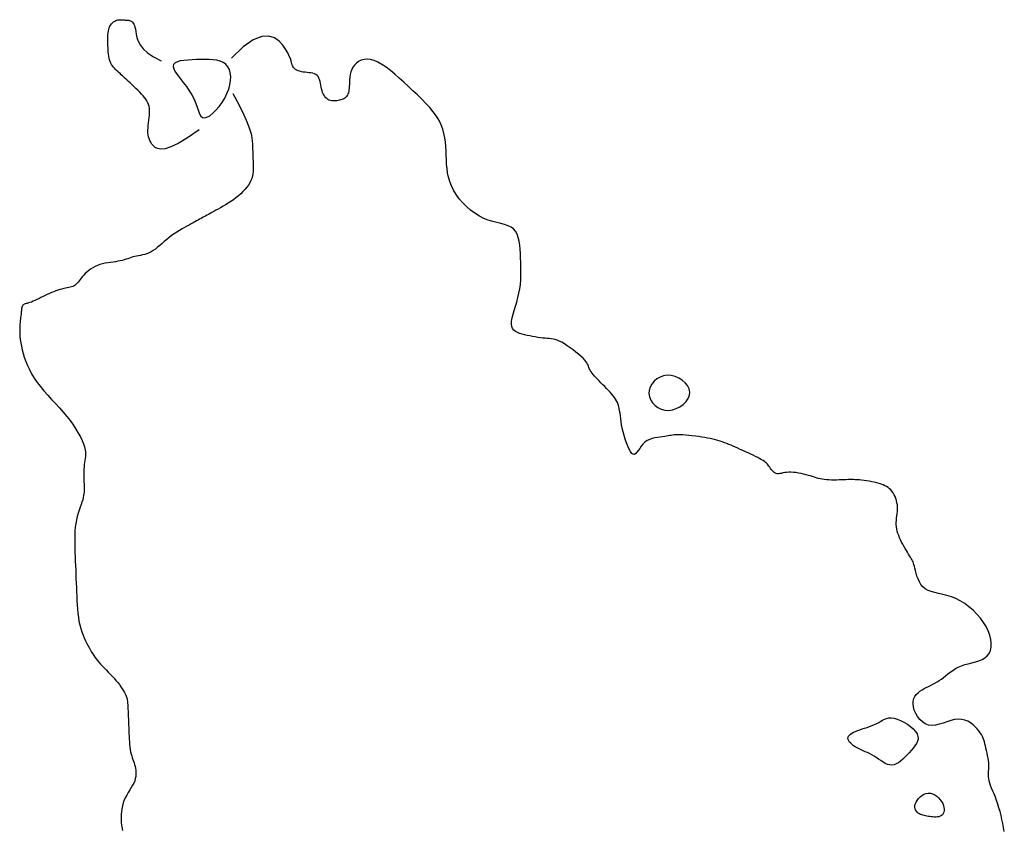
# Model space of a CAD drawing. Header units: millimetres. Extents: x 32690613 to 32693367, y 5343692 to 5344708.
# Tile 716 of 1009: x 32693205 to 32693233, y 5343814 to 5343837. Entities that reach past the tile are written whole.
import ezdxf

# ---------------------------------------------------------------- set-up
doc = ezdxf.new("R2010")
doc.units = ezdxf.units.MM
doc.header["$LTSCALE"] = 20
doc.layers.add('02-DGM_HL_493.50', color=112, linetype='Continuous')

msp = doc.modelspace()

# ---------------------------------------------------------------- linework, layer by layer
at = {"layer": '02-DGM_HL_493.50', "elevation": 493.5, "flags": 128}
for points in [[(32693210.176, 5343833.469), (32693209.846, 5343833.242), (32693209.58, 5343833.083), (32693209.37, 5343832.982), (32693209.207, 5343832.93), (32693209.085, 5343832.918), (32693208.994, 5343832.935), (32693208.927, 5343832.971), (32693208.876, 5343833.018), (32693208.835, 5343833.066), (32693208.8, 5343833.115), (32693208.772, 5343833.166), (32693208.751, 5343833.218), (32693208.736, 5343833.273), (32693208.726, 5343833.331), (32693208.721, 5343833.392), (32693208.72, 5343833.456), (32693208.724, 5343833.525), (32693208.73, 5343833.597), (32693208.738, 5343833.671), (32693208.746, 5343833.745), (32693208.755, 5343833.819), (32693208.761, 5343833.891), (32693208.765, 5343833.96), (32693208.765, 5343834.025), (32693208.76, 5343834.085), (32693208.75, 5343834.141), (32693208.735, 5343834.193), (32693208.715, 5343834.242), (32693208.689, 5343834.29), (32693208.659, 5343834.338), (32693208.623, 5343834.386), (32693208.582, 5343834.435), (32693208.536, 5343834.486), (32693208.486, 5343834.54), (32693208.432, 5343834.594), (32693208.377, 5343834.648), (32693208.322, 5343834.701), (32693208.267, 5343834.753), (32693208.213, 5343834.803), (32693208.163, 5343834.849), (32693208.116, 5343834.893), (32693208.073, 5343834.933), (32693208.033, 5343834.97), (32693207.995, 5343835.005), (32693207.959, 5343835.037), (32693207.925, 5343835.069), (32693207.892, 5343835.099), (32693207.86, 5343835.13), (32693207.827, 5343835.16), (32693207.796, 5343835.19), (32693207.765, 5343835.222), (32693207.735, 5343835.255), (32693207.707, 5343835.29), (32693207.682, 5343835.328), (32693207.659, 5343835.369), (32693207.64, 5343835.413), (32693207.625, 5343835.461), (32693207.612, 5343835.513), (32693207.603, 5343835.567), (32693207.595, 5343835.625), (32693207.59, 5343835.684), (32693207.586, 5343835.745), (32693207.583, 5343835.807), (32693207.581, 5343835.869), (32693207.578, 5343835.932), (32693207.577, 5343835.993), (32693207.576, 5343836.054), (32693207.576, 5343836.114), (32693207.579, 5343836.172), (32693207.584, 5343836.227), (32693207.593, 5343836.28), (32693207.604, 5343836.329), (32693207.62, 5343836.374), (32693207.639, 5343836.416), (32693207.662, 5343836.454), (32693207.687, 5343836.487), (32693207.714, 5343836.517), (32693207.743, 5343836.542), (32693207.773, 5343836.562), (32693207.803, 5343836.578), (32693207.834, 5343836.59), (32693207.865, 5343836.597), (32693207.896, 5343836.602), (32693207.926, 5343836.603), (32693207.957, 5343836.603), (32693207.986, 5343836.601), (32693208.016, 5343836.598), (32693208.044, 5343836.596), (32693208.072, 5343836.594), (32693208.099, 5343836.593), (32693208.125, 5343836.591), (32693208.151, 5343836.589), (32693208.175, 5343836.585), (32693208.199, 5343836.58), (32693208.221, 5343836.572), (32693208.243, 5343836.562), (32693208.264, 5343836.549), (32693208.284, 5343836.531), (32693208.302, 5343836.508), (32693208.32, 5343836.478), (32693208.336, 5343836.44), (32693208.351, 5343836.393), (32693208.365, 5343836.336), (32693208.377, 5343836.267), (32693208.389, 5343836.187), (32693208.407, 5343836.095), (32693208.44, 5343835.995), (32693208.495, 5343835.888), (32693208.58, 5343835.776), (32693208.704, 5343835.661), (32693208.874, 5343835.544), (32693209.099, 5343835.428)], [(32693233.094, 5343813.501), (32693233.073, 5343813.614), (32693233.051, 5343813.729), (32693233.027, 5343813.844), (32693233.001, 5343813.959), (32693232.973, 5343814.071), (32693232.943, 5343814.181), (32693232.911, 5343814.286), (32693232.876, 5343814.386), (32693232.839, 5343814.481), (32693232.803, 5343814.571), (32693232.767, 5343814.656), (32693232.734, 5343814.735), (32693232.704, 5343814.81), (32693232.68, 5343814.879), (32693232.661, 5343814.944), (32693232.65, 5343815.003), (32693232.644, 5343815.059), (32693232.644, 5343815.113), (32693232.646, 5343815.165), (32693232.649, 5343815.218), (32693232.653, 5343815.272), (32693232.656, 5343815.328), (32693232.655, 5343815.388), (32693232.651, 5343815.453), (32693232.642, 5343815.521), (32693232.631, 5343815.592), (32693232.618, 5343815.665), (32693232.603, 5343815.737), (32693232.587, 5343815.808), (32693232.571, 5343815.876), (32693232.556, 5343815.94), (32693232.541, 5343816), (32693232.527, 5343816.055), (32693232.511, 5343816.108), (32693232.493, 5343816.159), (32693232.471, 5343816.209), (32693232.445, 5343816.26), (32693232.412, 5343816.312), (32693232.372, 5343816.367), (32693232.324, 5343816.425), (32693232.268, 5343816.484), (32693232.204, 5343816.541), (32693232.133, 5343816.594), (32693232.054, 5343816.639), (32693231.969, 5343816.673), (32693231.878, 5343816.694), (32693231.781, 5343816.699), (32693231.679, 5343816.687), (32693231.572, 5343816.661), (32693231.463, 5343816.627), (32693231.354, 5343816.591), (32693231.245, 5343816.558), (32693231.138, 5343816.534), (32693231.035, 5343816.523), (32693230.937, 5343816.533), (32693230.846, 5343816.566), (32693230.763, 5343816.62), (32693230.689, 5343816.691), (32693230.625, 5343816.774), (32693230.573, 5343816.864), (32693230.533, 5343816.958), (32693230.507, 5343817.051), (32693230.496, 5343817.138), (32693230.501, 5343817.217), (32693230.519, 5343817.287), (32693230.55, 5343817.348), (32693230.59, 5343817.403), (32693230.639, 5343817.451), (32693230.693, 5343817.494), (32693230.752, 5343817.533), (32693230.813, 5343817.568), (32693230.874, 5343817.6), (32693230.936, 5343817.631), (32693230.997, 5343817.661), (32693231.058, 5343817.692), (32693231.12, 5343817.724), (32693231.181, 5343817.758), (32693231.242, 5343817.796), (32693231.303, 5343817.837), (32693231.364, 5343817.884), (32693231.425, 5343817.934), (32693231.489, 5343817.986), (32693231.556, 5343818.038), (32693231.626, 5343818.089), (32693231.702, 5343818.138), (32693231.783, 5343818.182), (32693231.872, 5343818.221), (32693231.968, 5343818.252), (32693232.069, 5343818.279), (32693232.172, 5343818.304), (32693232.274, 5343818.33), (32693232.372, 5343818.36), (32693232.463, 5343818.396), (32693232.544, 5343818.442), (32693232.611, 5343818.5), (32693232.663, 5343818.572), (32693232.699, 5343818.657), (32693232.719, 5343818.753), (32693232.722, 5343818.859), (32693232.71, 5343818.971), (32693232.682, 5343819.089), (32693232.638, 5343819.21), (32693232.579, 5343819.333), (32693232.504, 5343819.454), (32693232.416, 5343819.574), (32693232.316, 5343819.689), (32693232.206, 5343819.798), (32693232.089, 5343819.898), (32693231.967, 5343819.989), (32693231.841, 5343820.068), (32693231.713, 5343820.133), (32693231.587, 5343820.183), (32693231.462, 5343820.222), (32693231.341, 5343820.252), (32693231.225, 5343820.277), (32693231.116, 5343820.302), (32693231.016, 5343820.33), (32693230.925, 5343820.364), (32693230.845, 5343820.409), (32693230.778, 5343820.466), (32693230.722, 5343820.534), (32693230.676, 5343820.609), (32693230.639, 5343820.689), (32693230.609, 5343820.771), (32693230.586, 5343820.851), (32693230.567, 5343820.926), (32693230.55, 5343820.993), (32693230.536, 5343821.049), (32693230.523, 5343821.097), (32693230.51, 5343821.138), (32693230.497, 5343821.174), (32693230.483, 5343821.207), (32693230.467, 5343821.239), (32693230.448, 5343821.273), (32693230.426, 5343821.31), (32693230.4, 5343821.351), (32693230.371, 5343821.398), (32693230.34, 5343821.449), (32693230.307, 5343821.503), (32693230.272, 5343821.56), (32693230.238, 5343821.619), (32693230.204, 5343821.679), (32693230.172, 5343821.74), (32693230.141, 5343821.802), (32693230.113, 5343821.863), (32693230.088, 5343821.925), (32693230.066, 5343821.986), (32693230.048, 5343822.048), (32693230.034, 5343822.11), (32693230.024, 5343822.172), (32693230.019, 5343822.235), (32693230.019, 5343822.297), (32693230.023, 5343822.36), (32693230.029, 5343822.423), (32693230.037, 5343822.486), (32693230.045, 5343822.549), (32693230.051, 5343822.611), (32693230.055, 5343822.674), (32693230.055, 5343822.737), (32693230.05, 5343822.799), (32693230.04, 5343822.86), (32693230.026, 5343822.92), (32693230.007, 5343822.979), (32693229.985, 5343823.034), (32693229.959, 5343823.087), (32693229.93, 5343823.136), (32693229.899, 5343823.181), (32693229.864, 5343823.221), (32693229.828, 5343823.257), (32693229.787, 5343823.289), (32693229.744, 5343823.317), (32693229.697, 5343823.343), (32693229.645, 5343823.366), (32693229.589, 5343823.386), (32693229.529, 5343823.405), (32693229.463, 5343823.423), (32693229.393, 5343823.44), (32693229.321, 5343823.455), (32693229.248, 5343823.468), (32693229.175, 5343823.48), (32693229.103, 5343823.49), (32693229.034, 5343823.499), (32693228.969, 5343823.506), (32693228.908, 5343823.511), (32693228.852, 5343823.514), (32693228.798, 5343823.516), (32693228.746, 5343823.517), (32693228.693, 5343823.516), (32693228.64, 5343823.515), (32693228.584, 5343823.513), (32693228.524, 5343823.511), (32693228.459, 5343823.508), (32693228.39, 5343823.506), (32693228.319, 5343823.504), (32693228.246, 5343823.503), (32693228.173, 5343823.504), (32693228.102, 5343823.506), (32693228.033, 5343823.51), (32693227.967, 5343823.517), (32693227.907, 5343823.526), (32693227.85, 5343823.538), (32693227.796, 5343823.552), (32693227.743, 5343823.567), (32693227.69, 5343823.584), (32693227.636, 5343823.602), (32693227.579, 5343823.62), (32693227.518, 5343823.638), (32693227.452, 5343823.656), (32693227.383, 5343823.674), (32693227.311, 5343823.69), (32693227.237, 5343823.704), (32693227.164, 5343823.715), (32693227.092, 5343823.723), (32693227.023, 5343823.728), (32693226.958, 5343823.728), (32693226.899, 5343823.723), (32693226.844, 5343823.715), (32693226.794, 5343823.705), (32693226.748, 5343823.695), (32693226.706, 5343823.686), (32693226.667, 5343823.681), (32693226.632, 5343823.68), (32693226.599, 5343823.686), (32693226.568, 5343823.699), (32693226.54, 5343823.718), (32693226.513, 5343823.743), (32693226.488, 5343823.772), (32693226.463, 5343823.803), (32693226.44, 5343823.836), (32693226.418, 5343823.869), (32693226.396, 5343823.9), (32693226.374, 5343823.929), (32693226.35, 5343823.957), (32693226.326, 5343823.982), (32693226.298, 5343824.008), (32693226.266, 5343824.032), (32693226.229, 5343824.058), (32693226.187, 5343824.084), (32693226.137, 5343824.112), (32693226.08, 5343824.143), (32693226.017, 5343824.175), (32693225.948, 5343824.208), (32693225.876, 5343824.242), (32693225.802, 5343824.277), (32693225.727, 5343824.311), (32693225.652, 5343824.345), (32693225.58, 5343824.378), (32693225.511, 5343824.409), (32693225.445, 5343824.439), (32693225.381, 5343824.467), (32693225.318, 5343824.494), (32693225.257, 5343824.519), (32693225.196, 5343824.544), (32693225.134, 5343824.567), (32693225.072, 5343824.588), (32693225.007, 5343824.609), (32693224.941, 5343824.629), (32693224.872, 5343824.648), (32693224.801, 5343824.666), (32693224.727, 5343824.683), (32693224.649, 5343824.699), (32693224.568, 5343824.714), (32693224.482, 5343824.728), (32693224.393, 5343824.742), (32693224.301, 5343824.754), (32693224.209, 5343824.765), (32693224.118, 5343824.775), (32693224.03, 5343824.783), (32693223.947, 5343824.789), (32693223.871, 5343824.793), (32693223.803, 5343824.794), (32693223.746, 5343824.792), (32693223.696, 5343824.788), (32693223.652, 5343824.783), (32693223.611, 5343824.776), (32693223.571, 5343824.768), (32693223.529, 5343824.76), (32693223.483, 5343824.751), (32693223.43, 5343824.743), (32693223.369, 5343824.736), (32693223.3, 5343824.728), (32693223.227, 5343824.718), (32693223.152, 5343824.705), (32693223.076, 5343824.686), (32693223.001, 5343824.66), (32693222.931, 5343824.626), (32693222.866, 5343824.582), (32693222.81, 5343824.528), (32693222.76, 5343824.467), (32693222.716, 5343824.405), (32693222.676, 5343824.346), (32693222.639, 5343824.294), (32693222.604, 5343824.255), (32693222.568, 5343824.234), (32693222.532, 5343824.236), (32693222.494, 5343824.263), (32693222.455, 5343824.313), (32693222.415, 5343824.383), (32693222.376, 5343824.468), (32693222.338, 5343824.564), (32693222.303, 5343824.667), (32693222.271, 5343824.773), (32693222.243, 5343824.878), (32693222.221, 5343824.978), (32693222.203, 5343825.074), (32693222.189, 5343825.165), (32693222.177, 5343825.25), (32693222.166, 5343825.331), (32693222.156, 5343825.406), (32693222.146, 5343825.476), (32693222.134, 5343825.541), (32693222.12, 5343825.6), (32693222.103, 5343825.655), (32693222.083, 5343825.707), (32693222.059, 5343825.757), (32693222.032, 5343825.805), (32693222.001, 5343825.852), (32693221.964, 5343825.9), (32693221.923, 5343825.949), (32693221.877, 5343826.001), (32693221.827, 5343826.054), (32693221.774, 5343826.108), (32693221.72, 5343826.163), (32693221.665, 5343826.218), (32693221.611, 5343826.271), (32693221.56, 5343826.323), (32693221.512, 5343826.373), (32693221.469, 5343826.419), (32693221.43, 5343826.463), (32693221.396, 5343826.505), (32693221.366, 5343826.544), (32693221.34, 5343826.581), (32693221.317, 5343826.616), (32693221.299, 5343826.649), (32693221.283, 5343826.68), (32693221.271, 5343826.711), (32693221.26, 5343826.74), (32693221.247, 5343826.771), (32693221.233, 5343826.803), (32693221.213, 5343826.838), (32693221.186, 5343826.876), (32693221.151, 5343826.919), (32693221.105, 5343826.968), (32693221.047, 5343827.023), (32693220.979, 5343827.083), (32693220.903, 5343827.146), (32693220.822, 5343827.209), (32693220.738, 5343827.27), (32693220.655, 5343827.327), (32693220.574, 5343827.379), (32693220.498, 5343827.423), (32693220.429, 5343827.457), (32693220.367, 5343827.482), (32693220.308, 5343827.5), (32693220.253, 5343827.513), (32693220.198, 5343827.522), (32693220.144, 5343827.528), (32693220.087, 5343827.532), (32693220.027, 5343827.538), (32693219.961, 5343827.544), (32693219.892, 5343827.553), (32693219.819, 5343827.563), (32693219.744, 5343827.575), (32693219.667, 5343827.589), (32693219.59, 5343827.603), (32693219.514, 5343827.62), (32693219.439, 5343827.637), (32693219.367, 5343827.656), (32693219.299, 5343827.677), (32693219.237, 5343827.703), (32693219.181, 5343827.734), (32693219.135, 5343827.772), (32693219.1, 5343827.819), (32693219.076, 5343827.876), (32693219.066, 5343827.945), (32693219.07, 5343828.026), (32693219.086, 5343828.119), (32693219.112, 5343828.221), (32693219.144, 5343828.332), (32693219.18, 5343828.448), (32693219.217, 5343828.57), (32693219.252, 5343828.695), (32693219.281, 5343828.821), (32693219.304, 5343828.947), (32693219.32, 5343829.072), (32693219.33, 5343829.198), (32693219.335, 5343829.323), (32693219.336, 5343829.448), (32693219.334, 5343829.573), (32693219.33, 5343829.698), (32693219.326, 5343829.823), (32693219.321, 5343829.948), (32693219.313, 5343830.07), (32693219.303, 5343830.189), (32693219.286, 5343830.301), (32693219.262, 5343830.405), (32693219.229, 5343830.5), (32693219.184, 5343830.582), (32693219.127, 5343830.649), (32693219.055, 5343830.702), (32693218.969, 5343830.742), (32693218.873, 5343830.774), (32693218.766, 5343830.802), (32693218.652, 5343830.829), (32693218.532, 5343830.861), (32693218.408, 5343830.899), (32693218.281, 5343830.95), (32693218.154, 5343831.015), (32693218.028, 5343831.094), (32693217.905, 5343831.184), (32693217.788, 5343831.285), (32693217.679, 5343831.394), (32693217.579, 5343831.509), (32693217.491, 5343831.628), (32693217.416, 5343831.75), (32693217.356, 5343831.873), (32693217.31, 5343831.996), (32693217.275, 5343832.12), (32693217.25, 5343832.244), (32693217.234, 5343832.368), (32693217.222, 5343832.493), (32693217.215, 5343832.618), (32693217.21, 5343832.743), (32693217.205, 5343832.868), (32693217.198, 5343832.992), (32693217.187, 5343833.117), (32693217.17, 5343833.242), (32693217.145, 5343833.366), (32693217.111, 5343833.489), (32693217.064, 5343833.613), (32693217.005, 5343833.735), (32693216.93, 5343833.858), (32693216.841, 5343833.979), (32693216.741, 5343834.1), (32693216.631, 5343834.221), (32693216.513, 5343834.342), (32693216.39, 5343834.462), (32693216.262, 5343834.582), (32693216.133, 5343834.702), (32693216.003, 5343834.822), (32693215.874, 5343834.939), (32693215.747, 5343835.051), (32693215.622, 5343835.155), (32693215.5, 5343835.249), (32693215.381, 5343835.33), (32693215.267, 5343835.395), (32693215.159, 5343835.443), (32693215.056, 5343835.47), (32693214.96, 5343835.479), (32693214.871, 5343835.471), (32693214.79, 5343835.449), (32693214.717, 5343835.414), (32693214.653, 5343835.368), (32693214.599, 5343835.313), (32693214.555, 5343835.252), (32693214.52, 5343835.186), (32693214.495, 5343835.116), (32693214.478, 5343835.045), (32693214.466, 5343834.972), (32693214.46, 5343834.901), (32693214.456, 5343834.832), (32693214.453, 5343834.766), (32693214.451, 5343834.706), (32693214.447, 5343834.652), (32693214.442, 5343834.603), (32693214.434, 5343834.56), (32693214.425, 5343834.523), (32693214.414, 5343834.489), (32693214.4, 5343834.46), (32693214.384, 5343834.434), (32693214.365, 5343834.411), (32693214.344, 5343834.39), (32693214.32, 5343834.372), (32693214.294, 5343834.356), (32693214.265, 5343834.343), (32693214.235, 5343834.331), (32693214.202, 5343834.32), (32693214.168, 5343834.312), (32693214.133, 5343834.304), (32693214.096, 5343834.298), (32693214.058, 5343834.294), (32693214.02, 5343834.292), (32693213.982, 5343834.293), (32693213.945, 5343834.297), (32693213.908, 5343834.305), (32693213.873, 5343834.318), (32693213.84, 5343834.335), (32693213.809, 5343834.357), (32693213.781, 5343834.384), (32693213.755, 5343834.416), (32693213.731, 5343834.452), (32693213.71, 5343834.492), (32693213.691, 5343834.536), (32693213.675, 5343834.583), (32693213.661, 5343834.633), (32693213.65, 5343834.686), (32693213.64, 5343834.74), (32693213.63, 5343834.794), (32693213.618, 5343834.847), (32693213.604, 5343834.897), (32693213.587, 5343834.943), (32693213.564, 5343834.984), (32693213.535, 5343835.018), (32693213.499, 5343835.044), (32693213.457, 5343835.063), (32693213.41, 5343835.077), (32693213.359, 5343835.087), (32693213.305, 5343835.094), (32693213.25, 5343835.1), (32693213.196, 5343835.106), (32693213.142, 5343835.114), (32693213.091, 5343835.123), (32693213.043, 5343835.136), (32693212.998, 5343835.151), (32693212.958, 5343835.169), (32693212.921, 5343835.19), (32693212.89, 5343835.213), (32693212.864, 5343835.239), (32693212.844, 5343835.269), (32693212.83, 5343835.301), (32693212.819, 5343835.338), (32693212.808, 5343835.382), (32693212.794, 5343835.433), (32693212.773, 5343835.496), (32693212.742, 5343835.57), (32693212.698, 5343835.657), (32693212.637, 5343835.761), (32693212.557, 5343835.878), (32693212.454, 5343835.993), (32693212.322, 5343836.085), (32693212.158, 5343836.135), (32693211.958, 5343836.122), (32693211.717, 5343836.026), (32693211.432, 5343835.828), (32693211.098, 5343835.506)], [(32693211.137, 5343834.507), (32693211.315, 5343834.172), (32693211.45, 5343833.898), (32693211.547, 5343833.676), (32693211.614, 5343833.499), (32693211.656, 5343833.357), (32693211.679, 5343833.244), (32693211.689, 5343833.151), (32693211.693, 5343833.069), (32693211.696, 5343832.993), (32693211.699, 5343832.92), (32693211.702, 5343832.85), (32693211.704, 5343832.783), (32693211.707, 5343832.718), (32693211.709, 5343832.654), (32693211.712, 5343832.591), (32693211.714, 5343832.528), (32693211.717, 5343832.466), (32693211.718, 5343832.403), (32693211.717, 5343832.34), (32693211.714, 5343832.278), (32693211.706, 5343832.215), (32693211.694, 5343832.152), (32693211.676, 5343832.089), (32693211.651, 5343832.025), (32693211.618, 5343831.961), (32693211.578, 5343831.898), (32693211.532, 5343831.834), (32693211.48, 5343831.772), (32693211.422, 5343831.71), (32693211.36, 5343831.65), (32693211.294, 5343831.592), (32693211.225, 5343831.536), (32693211.153, 5343831.482), (32693211.079, 5343831.431), (32693211.005, 5343831.383), (32693210.93, 5343831.337), (32693210.857, 5343831.294), (32693210.786, 5343831.253), (32693210.719, 5343831.215), (32693210.655, 5343831.18), (32693210.596, 5343831.148), (32693210.542, 5343831.118), (32693210.491, 5343831.09), (32693210.444, 5343831.064), (32693210.399, 5343831.04), (32693210.357, 5343831.016), (32693210.315, 5343830.993), (32693210.274, 5343830.971), (32693210.233, 5343830.948), (32693210.192, 5343830.925), (32693210.149, 5343830.902), (32693210.104, 5343830.877), (32693210.057, 5343830.851), (32693210.006, 5343830.823), (32693209.952, 5343830.793), (32693209.893, 5343830.761), (32693209.829, 5343830.726), (32693209.762, 5343830.688), (32693209.691, 5343830.648), (32693209.618, 5343830.604), (32693209.543, 5343830.559), (32693209.469, 5343830.51), (32693209.395, 5343830.459), (32693209.323, 5343830.405), (32693209.254, 5343830.349), (32693209.186, 5343830.292), (32693209.121, 5343830.235), (32693209.057, 5343830.179), (32693208.995, 5343830.126), (32693208.933, 5343830.077), (32693208.872, 5343830.033), (32693208.811, 5343829.996), (32693208.75, 5343829.966), (32693208.688, 5343829.943), (32693208.628, 5343829.924), (32693208.568, 5343829.91), (32693208.509, 5343829.898), (32693208.452, 5343829.888), (32693208.396, 5343829.878), (32693208.343, 5343829.867), (32693208.293, 5343829.853), (32693208.244, 5343829.838), (32693208.196, 5343829.821), (32693208.148, 5343829.803), (32693208.098, 5343829.786), (32693208.046, 5343829.769), (32693207.991, 5343829.753), (32693207.931, 5343829.739), (32693207.867, 5343829.728), (32693207.798, 5343829.717), (32693207.726, 5343829.707), (32693207.652, 5343829.697), (32693207.576, 5343829.686), (32693207.5, 5343829.672), (32693207.425, 5343829.655), (32693207.352, 5343829.633), (32693207.281, 5343829.607), (32693207.214, 5343829.577), (32693207.15, 5343829.542), (32693207.089, 5343829.505), (32693207.033, 5343829.465), (32693206.981, 5343829.423), (32693206.933, 5343829.381), (32693206.891, 5343829.337), (32693206.853, 5343829.294), (32693206.82, 5343829.252), (32693206.79, 5343829.211), (32693206.762, 5343829.172), (32693206.735, 5343829.136), (32693206.708, 5343829.103), (32693206.681, 5343829.074), (32693206.652, 5343829.05), (32693206.62, 5343829.03), (32693206.585, 5343829.015), (32693206.548, 5343829.002), (32693206.508, 5343828.992), (32693206.465, 5343828.983), (32693206.42, 5343828.974), (32693206.372, 5343828.965), (32693206.322, 5343828.954), (32693206.269, 5343828.94), (32693206.214, 5343828.924), (32693206.157, 5343828.905), (32693206.099, 5343828.884), (32693206.039, 5343828.861), (32693205.979, 5343828.837), (32693205.917, 5343828.81), (32693205.856, 5343828.783), (32693205.795, 5343828.754), (32693205.734, 5343828.724), (32693205.674, 5343828.694), (32693205.616, 5343828.665), (32693205.559, 5343828.638), (32693205.505, 5343828.612), (32693205.454, 5343828.59), (32693205.406, 5343828.57), (32693205.361, 5343828.555), (32693205.321, 5343828.542), (32693205.284, 5343828.532), (32693205.251, 5343828.523), (32693205.222, 5343828.514), (32693205.197, 5343828.504), (32693205.176, 5343828.492), (32693205.159, 5343828.477), (32693205.146, 5343828.459), (32693205.136, 5343828.438), (32693205.129, 5343828.413), (32693205.124, 5343828.386), (32693205.121, 5343828.356), (32693205.118, 5343828.323), (32693205.116, 5343828.289), (32693205.112, 5343828.253), (32693205.108, 5343828.216), (32693205.103, 5343828.177), (32693205.097, 5343828.135), (32693205.091, 5343828.091), (32693205.085, 5343828.043), (32693205.08, 5343827.992), (32693205.075, 5343827.936), (32693205.071, 5343827.876), (32693205.069, 5343827.811), (32693205.07, 5343827.741), (32693205.072, 5343827.665), (32693205.078, 5343827.585), (32693205.087, 5343827.499), (32693205.099, 5343827.408), (32693205.117, 5343827.312), (32693205.139, 5343827.212), (32693205.167, 5343827.106), (32693205.201, 5343826.996), (32693205.241, 5343826.882), (32693205.289, 5343826.766), (32693205.344, 5343826.647), (32693205.408, 5343826.526), (32693205.482, 5343826.405), (32693205.565, 5343826.283), (32693205.658, 5343826.162), (32693205.759, 5343826.041), (32693205.866, 5343825.92), (32693205.976, 5343825.799), (32693206.088, 5343825.678), (32693206.199, 5343825.557), (32693206.306, 5343825.436), (32693206.409, 5343825.315), (32693206.503, 5343825.194), (32693206.59, 5343825.074), (32693206.667, 5343824.956), (32693206.736, 5343824.842), (32693206.796, 5343824.732), (32693206.846, 5343824.629), (32693206.886, 5343824.533), (32693206.915, 5343824.446), (32693206.934, 5343824.368), (32693206.944, 5343824.298), (32693206.946, 5343824.235), (32693206.943, 5343824.176), (32693206.936, 5343824.119), (32693206.926, 5343824.063), (32693206.916, 5343824.006), (32693206.907, 5343823.945), (32693206.9, 5343823.88), (32693206.896, 5343823.811), (32693206.894, 5343823.739), (32693206.893, 5343823.666), (32693206.894, 5343823.594), (32693206.896, 5343823.522), (32693206.898, 5343823.454), (32693206.901, 5343823.389), (32693206.903, 5343823.329), (32693206.904, 5343823.272), (32693206.905, 5343823.219), (32693206.903, 5343823.166), (32693206.898, 5343823.114), (32693206.89, 5343823.06), (32693206.879, 5343823.003), (32693206.863, 5343822.942), (32693206.842, 5343822.876), (32693206.818, 5343822.805), (32693206.791, 5343822.729), (32693206.763, 5343822.647), (32693206.735, 5343822.56), (32693206.709, 5343822.467), (32693206.686, 5343822.37), (32693206.667, 5343822.268), (32693206.652, 5343822.16), (32693206.643, 5343822.049), (32693206.638, 5343821.933), (32693206.636, 5343821.815), (32693206.636, 5343821.694), (32693206.639, 5343821.571), (32693206.643, 5343821.446), (32693206.648, 5343821.322), (32693206.653, 5343821.197), (32693206.658, 5343821.072), (32693206.663, 5343820.947), (32693206.667, 5343820.822), (32693206.672, 5343820.697), (32693206.677, 5343820.572), (32693206.682, 5343820.447), (32693206.687, 5343820.322), (32693206.692, 5343820.198), (32693206.698, 5343820.074), (32693206.704, 5343819.951), (32693206.713, 5343819.83), (32693206.724, 5343819.712), (32693206.739, 5343819.597), (32693206.757, 5343819.487), (32693206.779, 5343819.381), (32693206.807, 5343819.28), (32693206.838, 5343819.185), (32693206.872, 5343819.095), (32693206.909, 5343819.011), (32693206.946, 5343818.931), (32693206.984, 5343818.857), (32693207.02, 5343818.788), (32693207.055, 5343818.724), (32693207.088, 5343818.666), (32693207.118, 5343818.611), (32693207.148, 5343818.56), (32693207.178, 5343818.51), (32693207.21, 5343818.463), (32693207.243, 5343818.415), (32693207.28, 5343818.367), (32693207.321, 5343818.318), (32693207.367, 5343818.266), (32693207.418, 5343818.213), (32693207.472, 5343818.157), (32693207.528, 5343818.1), (32693207.585, 5343818.042), (32693207.643, 5343817.983), (32693207.7, 5343817.923), (32693207.756, 5343817.862), (32693207.809, 5343817.802), (32693207.859, 5343817.742), (32693207.906, 5343817.682), (32693207.95, 5343817.623), (32693207.989, 5343817.565), (32693208.024, 5343817.509), (32693208.054, 5343817.455), (32693208.08, 5343817.402), (32693208.1, 5343817.352), (32693208.116, 5343817.303), (32693208.128, 5343817.255), (32693208.136, 5343817.207), (32693208.142, 5343817.156), (32693208.146, 5343817.104), (32693208.149, 5343817.048), (32693208.152, 5343816.988), (32693208.154, 5343816.923), (32693208.157, 5343816.854), (32693208.16, 5343816.78), (32693208.163, 5343816.704), (32693208.166, 5343816.624), (32693208.169, 5343816.543), (32693208.172, 5343816.461), (32693208.175, 5343816.378), (32693208.179, 5343816.294), (32693208.182, 5343816.212), (32693208.187, 5343816.131), (32693208.192, 5343816.052), (32693208.198, 5343815.975), (32693208.206, 5343815.902), (32693208.215, 5343815.833), (32693208.227, 5343815.768), (32693208.241, 5343815.708), (32693208.257, 5343815.653), (32693208.274, 5343815.601), (32693208.291, 5343815.552), (32693208.309, 5343815.503), (32693208.325, 5343815.455), (32693208.341, 5343815.406), (32693208.354, 5343815.356), (32693208.365, 5343815.303), (32693208.373, 5343815.248), (32693208.377, 5343815.19), (32693208.377, 5343815.131), (32693208.372, 5343815.07), (32693208.36, 5343815.008), (32693208.342, 5343814.945), (32693208.317, 5343814.882), (32693208.285, 5343814.818), (32693208.247, 5343814.753), (32693208.205, 5343814.686), (32693208.161, 5343814.615), (32693208.117, 5343814.541), (32693208.076, 5343814.462), (32693208.038, 5343814.377), (32693208.007, 5343814.286), (32693207.983, 5343814.188), (32693207.968, 5343814.083), (32693207.959, 5343813.975), (32693207.958, 5343813.864), (32693207.962, 5343813.751), (32693207.974, 5343813.64), (32693207.991, 5343813.53)]]:
    msp.add_lwpolyline(points, dxfattribs=at)
for points in [[(32693210.97, 5343834.5), (32693211.02, 5343834.627), (32693211.054, 5343834.751), (32693211.073, 5343834.871), (32693211.076, 5343834.984), (32693211.064, 5343835.089), (32693211.037, 5343835.183), (32693210.995, 5343835.265), (32693210.938, 5343835.333), (32693210.865, 5343835.385), (32693210.78, 5343835.423), (32693210.684, 5343835.449), (32693210.578, 5343835.465), (32693210.465, 5343835.473), (32693210.346, 5343835.474), (32693210.223, 5343835.472), (32693210.098, 5343835.467), (32693209.974, 5343835.462), (32693209.854, 5343835.455), (32693209.742, 5343835.444), (32693209.641, 5343835.428), (32693209.557, 5343835.405), (32693209.492, 5343835.373), (32693209.452, 5343835.33), (32693209.439, 5343835.275), (32693209.456, 5343835.205), (32693209.499, 5343835.123), (32693209.563, 5343835.03), (32693209.64, 5343834.928), (32693209.725, 5343834.818), (32693209.813, 5343834.703), (32693209.897, 5343834.583), (32693209.971, 5343834.461), (32693210.031, 5343834.339), (32693210.079, 5343834.221), (32693210.119, 5343834.11), (32693210.155, 5343834.01), (32693210.19, 5343833.926), (32693210.229, 5343833.862), (32693210.274, 5343833.821), (32693210.33, 5343833.808), (32693210.399, 5343833.826), (32693210.479, 5343833.871), (32693210.565, 5343833.941), (32693210.655, 5343834.029), (32693210.744, 5343834.134), (32693210.829, 5343834.25), (32693210.905, 5343834.374)], [(32693223.501, 5343826.484), (32693223.394, 5343826.468), (32693223.295, 5343826.433), (32693223.205, 5343826.38), (32693223.127, 5343826.313), (32693223.063, 5343826.234), (32693223.016, 5343826.148), (32693222.987, 5343826.056), (32693222.979, 5343825.963), (32693222.994, 5343825.87), (32693223.03, 5343825.781), (32693223.084, 5343825.699), (32693223.154, 5343825.626), (32693223.237, 5343825.565), (32693223.331, 5343825.519), (32693223.433, 5343825.491), (32693223.54, 5343825.484), (32693223.65, 5343825.5), (32693223.759, 5343825.536), (32693223.862, 5343825.589), (32693223.955, 5343825.657), (32693224.035, 5343825.736), (32693224.096, 5343825.823), (32693224.134, 5343825.915), (32693224.145, 5343826.008), (32693224.126, 5343826.101), (32693224.081, 5343826.19), (32693224.014, 5343826.272), (32693223.929, 5343826.344), (32693223.83, 5343826.404), (32693223.723, 5343826.449), (32693223.612, 5343826.477)], [(32693228.914, 5343816.376), (32693228.978, 5343816.399), (32693229.046, 5343816.422), (32693229.116, 5343816.444), (32693229.188, 5343816.467), (32693229.26, 5343816.492), (32693229.33, 5343816.517), (32693229.398, 5343816.545), (32693229.462, 5343816.575), (32693229.521, 5343816.608), (32693229.576, 5343816.641), (32693229.631, 5343816.673), (32693229.686, 5343816.701), (32693229.744, 5343816.723), (32693229.807, 5343816.736), (32693229.877, 5343816.739), (32693229.956, 5343816.728), (32693230.045, 5343816.703), (32693230.141, 5343816.665), (32693230.239, 5343816.617), (32693230.335, 5343816.559), (32693230.424, 5343816.494), (32693230.504, 5343816.425), (32693230.568, 5343816.353), (32693230.613, 5343816.281), (32693230.636, 5343816.21), (32693230.638, 5343816.141), (32693230.623, 5343816.073), (32693230.593, 5343816.006), (32693230.551, 5343815.94), (32693230.5, 5343815.874), (32693230.443, 5343815.809), (32693230.384, 5343815.744), (32693230.324, 5343815.68), (32693230.264, 5343815.617), (32693230.203, 5343815.558), (32693230.143, 5343815.505), (32693230.082, 5343815.46), (32693230.021, 5343815.425), (32693229.959, 5343815.401), (32693229.897, 5343815.392), (32693229.834, 5343815.396), (32693229.771, 5343815.414), (32693229.708, 5343815.443), (32693229.644, 5343815.479), (32693229.579, 5343815.52), (32693229.515, 5343815.564), (32693229.451, 5343815.608), (32693229.387, 5343815.65), (32693229.323, 5343815.686), (32693229.259, 5343815.719), (32693229.197, 5343815.748), (32693229.135, 5343815.775), (32693229.075, 5343815.801), (32693229.016, 5343815.827), (32693228.96, 5343815.853), (32693228.905, 5343815.881), (32693228.853, 5343815.911), (32693228.805, 5343815.944), (32693228.761, 5343815.978), (32693228.723, 5343816.014), (32693228.691, 5343816.049), (32693228.667, 5343816.085), (32693228.651, 5343816.12), (32693228.644, 5343816.154), (32693228.648, 5343816.187), (32693228.662, 5343816.218), (32693228.685, 5343816.247), (32693228.716, 5343816.275), (32693228.755, 5343816.302), (32693228.802, 5343816.328), (32693228.855, 5343816.352)], [(32693231.341, 5343814.297), (32693231.364, 5343814.243), (32693231.377, 5343814.19), (32693231.383, 5343814.14), (32693231.38, 5343814.094), (32693231.371, 5343814.051), (32693231.354, 5343814.014), (32693231.332, 5343813.982), (32693231.304, 5343813.956), (32693231.272, 5343813.938), (32693231.235, 5343813.925), (32693231.195, 5343813.918), (32693231.152, 5343813.915), (32693231.108, 5343813.916), (32693231.063, 5343813.919), (32693231.018, 5343813.924), (32693230.974, 5343813.929), (32693230.932, 5343813.935), (32693230.891, 5343813.94), (32693230.852, 5343813.947), (32693230.815, 5343813.955), (32693230.779, 5343813.964), (32693230.744, 5343813.976), (32693230.711, 5343813.99), (32693230.678, 5343814.008), (32693230.647, 5343814.03), (32693230.618, 5343814.055), (32693230.592, 5343814.084), (32693230.571, 5343814.117), (32693230.556, 5343814.153), (32693230.548, 5343814.194), (32693230.549, 5343814.238), (32693230.56, 5343814.286), (32693230.581, 5343814.337), (32693230.612, 5343814.389), (32693230.651, 5343814.441), (32693230.698, 5343814.489), (32693230.75, 5343814.531), (32693230.807, 5343814.565), (32693230.867, 5343814.588), (32693230.929, 5343814.598), (32693230.992, 5343814.593), (32693231.053, 5343814.574), (32693231.113, 5343814.544), (32693231.17, 5343814.505), (32693231.223, 5343814.459), (32693231.27, 5343814.407), (32693231.309, 5343814.353)]]:
    msp.add_lwpolyline(points, close=True, dxfattribs=at)

doc.saveas('drawing.dxf')
